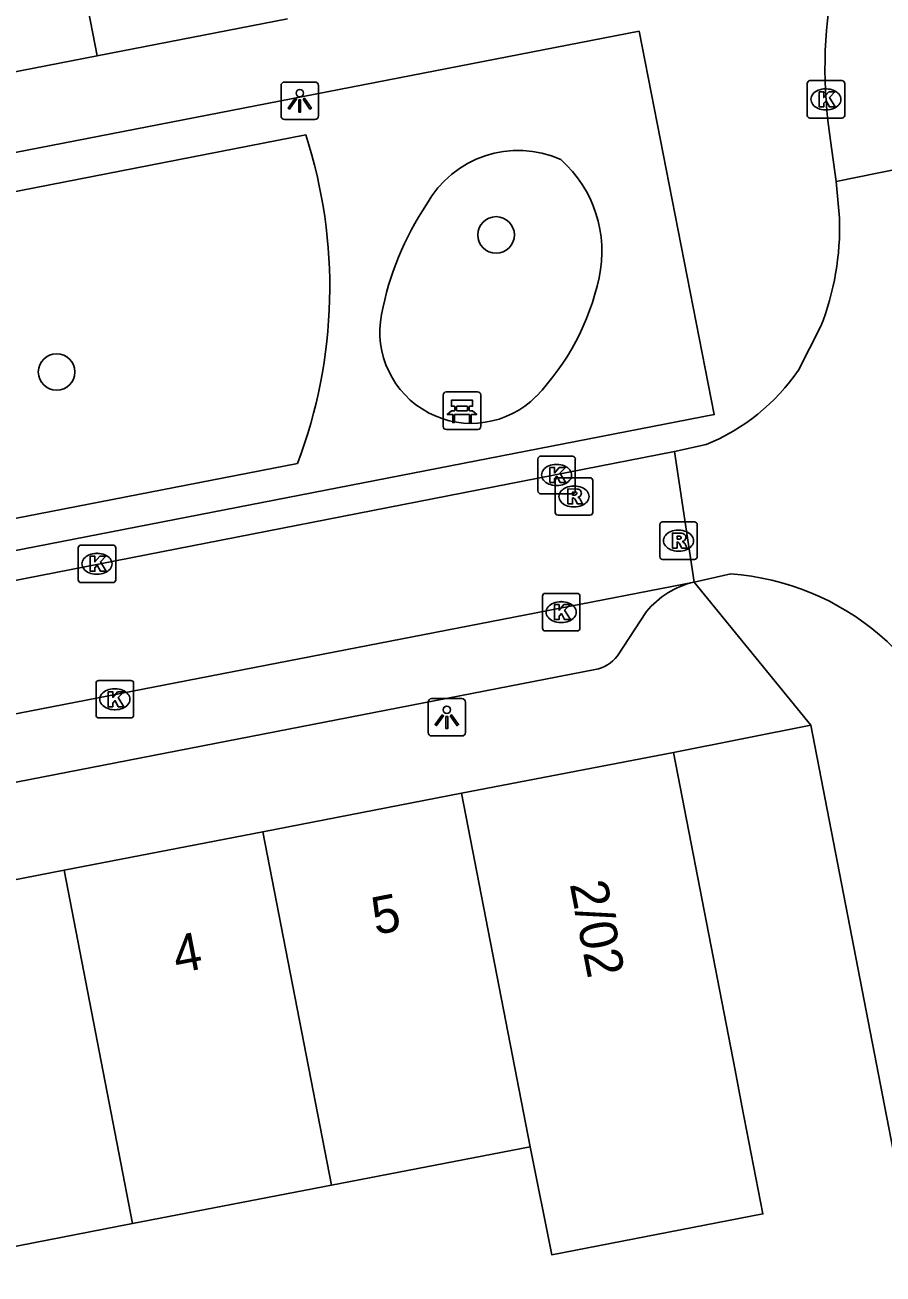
# Model space of a CAD drawing. Extents: x 162172 to 163187, y 382874 to 383684.
# Drawn here: x 163047.65 to 163070.55, y 383419.83 to 383453.17 of the extents above; entities that cross this region are included whole.
import ezdxf

# ---------------------------------------------------------------- set-up
doc = ezdxf.new("R2010")
doc.units = 0
for name, color, linetype in [('IMGEO_Bank', 7, 'Continuous'), ('IMGEO_Boom', 7, 'Continuous'), ('IMGEO_Kolk', 7, 'Continuous'), ('IMGEO_Lichtpunt', 7, 'Continuous'), ('IMGEO_Pand', 7, 'Continuous'), ('IMGEO_Pand_nummerreeks', 7, 'Continuous'), ('IMGEO_Rijbaan_lokaal_open', 7, 'Continuous'), ('IMGEO_Rioolput', 7, 'Continuous'), ('IMGEO_Voetpad_open', 7, 'Continuous')]:
    doc.layers.add(name, color=color, linetype=linetype)

msp = doc.modelspace()

# ---------------------------------------------------------------- linework, layer by layer
at = {"layer": 'IMGEO_Bank'}
for p, q in [((163058.888, 383443.373), (163059.729, 383443.373)), ((163059.729, 383443.373), (163058.888, 383443.373)), ((163058.813, 383442.448), (163058.813, 383443.289)), ((163058.813, 383443.289), (163058.813, 383442.448)), ((163059.813, 383443.298), (163059.813, 383442.457)), ((163059.813, 383442.457), (163059.813, 383443.298)), ((163059.51, 383442.771), (163059.117, 383442.771)), ((163059.122, 383442.879), (163059.122, 383442.985)), ((163059.166, 383442.985), (163059.166, 383442.879)), ((163059.454, 383442.991), (163059.172, 383442.991)), ((163059.172, 383442.873), (163059.454, 383442.873)), ((163059.46, 383442.879), (163059.46, 383442.985)), ((163059.504, 383442.985), (163059.504, 383442.879)), ((163059.738, 383442.373), (163058.897, 383442.373)), ((163058.897, 383442.373), (163059.738, 383442.373))]:
    msp.add_line(p, q, dxfattribs=at)
for points in [[(163059.116, 383442.991), (163059.03, 383442.991), (163059.03, 383443.152), (163059.593, 383443.152), (163059.593, 383442.991), (163059.51, 383442.991)], [(163059.06, 383442.771), (163058.918, 383442.771), (163059.03, 383442.873), (163059.116, 383442.873)], [(163059.11, 383442.764), (163059.11, 383442.557), (163059.067, 383442.557), (163059.067, 383442.764)], [(163059.51, 383442.873), (163059.593, 383442.873), (163059.705, 383442.771), (163059.566, 383442.771)], [(163059.56, 383442.764), (163059.56, 383442.557), (163059.516, 383442.557), (163059.516, 383442.764)]]:
    msp.add_lwpolyline(points, dxfattribs=at)
for centre, radius, start, end in [((163058.891, 383443.295), 0.0779, 92.4484, 184.2845), ((163058.891, 383443.295), 0.0779, 92.4484, 184.2845), ((163059.735, 383443.295), 0.0779, 2.4484, 94.2845), ((163059.735, 383443.295), 0.0779, 2.4484, 94.2845), ((163059.06, 383442.764), 0.00671, 2.8957, 87.1043), ((163059.117, 383442.764), 0.00671, 92.8957, 177.1043), ((163059.115, 383442.984), 0.00671, 2.8957, 87.1043), ((163059.115, 383442.88), 0.00671, 272.8957, 357.1043), ((163059.172, 383442.984), 0.00671, 92.8957, 177.1043), ((163059.172, 383442.88), 0.00671, 182.8957, 267.1043), ((163059.454, 383442.984), 0.00671, 2.8957, 87.1043), ((163059.454, 383442.88), 0.00671, 272.8957, 357.1043), ((163059.511, 383442.984), 0.00671, 92.8957, 177.1043), ((163059.511, 383442.88), 0.00671, 182.8957, 267.1043), ((163059.509, 383442.764), 0.00671, 2.8957, 87.1043), ((163059.566, 383442.764), 0.00671, 92.8957, 177.1043), ((163058.891, 383442.451), 0.0779, 182.4484, 274.2845), ((163058.891, 383442.451), 0.0779, 182.4484, 274.2845), ((163059.735, 383442.451), 0.0779, 272.4484, 4.2845), ((163059.735, 383442.451), 0.0779, 272.4484, 4.2845)]:
    msp.add_arc(centre, radius, start, end, dxfattribs=at)
at = {"layer": 'IMGEO_Boom'}
for centre in [(163060.221, 383447.563), (163048.495, 383443.906)]:
    msp.add_circle(centre, 0.489, dxfattribs=at)
at = {"layer": 'IMGEO_Kolk'}
for p, q in [((163068.523, 383450.755), (163068.523, 383451.607)), ((163068.598, 383451.681), (163069.45, 383451.681)), ((163069.011, 383451.461), (163069.036, 383451.461)), ((163069.524, 383451.607), (163069.524, 383450.755)), ((163069.034, 383450.901), (163069.009, 383450.901)), ((163069.45, 383450.681), (163068.598, 383450.681)), ((163061.335, 383440.732), (163061.335, 383441.584)), ((163061.41, 383441.658), (163062.262, 383441.658)), ((163061.823, 383441.438), (163061.848, 383441.438)), ((163062.336, 383441.584), (163062.336, 383440.732)), ((163061.846, 383440.878), (163061.821, 383440.878)), ((163062.262, 383440.658), (163061.41, 383440.658)), ((163049.071, 383438.361), (163049.071, 383439.213)), ((163049.146, 383439.287), (163049.998, 383439.287)), ((163049.559, 383439.067), (163049.584, 383439.067)), ((163050.072, 383439.213), (163050.072, 383438.361)), ((163049.582, 383438.507), (163049.557, 383438.507)), ((163049.998, 383438.287), (163049.146, 383438.287)), ((163061.458, 383437.071), (163061.458, 383437.923)), ((163061.533, 383437.997), (163062.385, 383437.997)), ((163061.946, 383437.777), (163061.971, 383437.777)), ((163062.459, 383437.923), (163062.459, 383437.071)), ((163061.969, 383437.217), (163061.944, 383437.217)), ((163062.385, 383436.997), (163061.533, 383436.997)), ((163049.547, 383434.747), (163049.547, 383435.599)), ((163049.622, 383435.673), (163050.474, 383435.673)), ((163050.035, 383435.453), (163050.06, 383435.453)), ((163050.548, 383435.599), (163050.548, 383434.747)), ((163050.058, 383434.893), (163050.033, 383434.893)), ((163050.474, 383434.673), (163049.622, 383434.673))]:
    msp.add_line(p, q, dxfattribs=at)
for points in [[(163068.523, 383450.755), (163068.523, 383451.607)], [(163068.598, 383451.681), (163069.45, 383451.681)], [(163068.844, 383451.381), (163068.967, 383451.381), (163068.967, 383451.23), (163069.097, 383451.381), (163069.261, 383451.381), (163069.115, 383451.23), (163069.268, 383450.981), (163069.116, 383450.981), (163069.031, 383451.145), (163068.967, 383451.078), (163068.967, 383450.981), (163068.844, 383450.981), (163068.844, 383451.381)], [(163069.524, 383451.607), (163069.524, 383450.755)], [(163069.45, 383450.681), (163068.598, 383450.681)], [(163061.335, 383440.732), (163061.335, 383441.584)], [(163061.41, 383441.658), (163062.262, 383441.658)], [(163061.656, 383441.358), (163061.779, 383441.358), (163061.779, 383441.207), (163061.909, 383441.358), (163062.073, 383441.358), (163061.927, 383441.207), (163062.08, 383440.958), (163061.928, 383440.958), (163061.843, 383441.122), (163061.779, 383441.055), (163061.779, 383440.958), (163061.656, 383440.958), (163061.656, 383441.358)], [(163062.336, 383441.584), (163062.336, 383440.732)], [(163062.262, 383440.658), (163061.41, 383440.658)], [(163049.071, 383438.361), (163049.071, 383439.213)], [(163049.146, 383439.287), (163049.998, 383439.287)], [(163050.072, 383439.213), (163050.072, 383438.361)], [(163049.392, 383438.987), (163049.515, 383438.987), (163049.515, 383438.836), (163049.645, 383438.987), (163049.809, 383438.987), (163049.663, 383438.836), (163049.816, 383438.587), (163049.664, 383438.587), (163049.579, 383438.751), (163049.515, 383438.684), (163049.515, 383438.587), (163049.392, 383438.587), (163049.392, 383438.987)], [(163049.998, 383438.287), (163049.146, 383438.287)], [(163061.458, 383437.071), (163061.458, 383437.923)], [(163061.533, 383437.997), (163062.385, 383437.997)], [(163061.779, 383437.697), (163061.902, 383437.697), (163061.902, 383437.546), (163062.032, 383437.697), (163062.196, 383437.697), (163062.05, 383437.546), (163062.203, 383437.297), (163062.051, 383437.297), (163061.966, 383437.461), (163061.902, 383437.394), (163061.902, 383437.297), (163061.779, 383437.297), (163061.779, 383437.697)], [(163062.459, 383437.923), (163062.459, 383437.071)], [(163062.385, 383436.997), (163061.533, 383436.997)], [(163049.547, 383434.747), (163049.547, 383435.599)], [(163049.622, 383435.673), (163050.474, 383435.673)], [(163049.868, 383435.373), (163049.991, 383435.373), (163049.991, 383435.222), (163050.121, 383435.373), (163050.285, 383435.373), (163050.139, 383435.222), (163050.292, 383434.973), (163050.14, 383434.973), (163050.055, 383435.137), (163049.991, 383435.07), (163049.991, 383434.973), (163049.868, 383434.973), (163049.868, 383435.373)], [(163050.548, 383435.599), (163050.548, 383434.747)], [(163050.474, 383434.673), (163049.622, 383434.673)]]:
    msp.add_lwpolyline(points, dxfattribs=at)
for centre, start, end in [((163068.6, 383451.605), 91.552, 178.448), ((163068.6, 383451.605), 91.552, 178.448), ((163069.448, 383451.605), 1.552, 88.448), ((163069.448, 383451.605), 1.552, 88.448), ((163068.6, 383450.757), 181.552, 268.448), ((163068.6, 383450.757), 181.552, 268.448), ((163069.448, 383450.757), 271.552, 358.448), ((163069.448, 383450.757), 271.552, 358.448), ((163061.412, 383441.582), 91.552, 178.448), ((163061.412, 383441.582), 91.552, 178.448), ((163062.26, 383441.582), 1.552, 88.448), ((163062.26, 383441.582), 1.552, 88.448), ((163061.412, 383440.734), 181.552, 268.448), ((163061.412, 383440.734), 181.552, 268.448), ((163062.26, 383440.734), 271.552, 358.448), ((163062.26, 383440.734), 271.552, 358.448), ((163049.148, 383439.211), 91.552, 178.448), ((163049.148, 383439.211), 91.552, 178.448), ((163049.996, 383439.211), 1.552, 88.448), ((163049.996, 383439.211), 1.552, 88.448), ((163049.148, 383438.363), 181.552, 268.448), ((163049.148, 383438.363), 181.552, 268.448), ((163049.996, 383438.363), 271.552, 358.448), ((163049.996, 383438.363), 271.552, 358.448), ((163061.535, 383437.921), 91.552, 178.448), ((163061.535, 383437.921), 91.552, 178.448), ((163062.383, 383437.921), 1.552, 88.448), ((163062.383, 383437.921), 1.552, 88.448), ((163061.535, 383437.073), 181.552, 268.448), ((163061.535, 383437.073), 181.552, 268.448), ((163062.383, 383437.073), 271.552, 358.448), ((163062.383, 383437.073), 271.552, 358.448), ((163049.624, 383435.597), 91.552, 178.448), ((163049.624, 383435.597), 91.552, 178.448), ((163050.472, 383435.597), 1.552, 88.448), ((163050.472, 383435.597), 1.552, 88.448), ((163049.624, 383434.749), 181.552, 268.448), ((163049.624, 383434.749), 181.552, 268.448), ((163050.472, 383434.749), 271.552, 358.448), ((163050.472, 383434.749), 271.552, 358.448)]:
    msp.add_arc(centre, 0.0765, start, end, dxfattribs=at)
for centre, major_axis, ratio, start_param, end_param in [((163069.01, 383451.181), (-0.387, 0.002), 0.722429, 4.712389, 7.853982), ((163069.035, 383451.181), (-0.39, 0.002), 0.717154, 1.570796, 4.712389), ((163061.822, 383441.158), (-0.387, 0.002), 0.722429, 4.712389, 7.853982), ((163061.847, 383441.158), (-0.39, 0.002), 0.717154, 1.570796, 4.712389), ((163049.558, 383438.787), (-0.387, 0.002), 0.722429, 4.712389, 7.853982), ((163049.583, 383438.787), (-0.39, 0.002), 0.717154, 1.570796, 4.712389), ((163061.945, 383437.497), (-0.387, 0.002), 0.722429, 4.712389, 7.853982), ((163061.97, 383437.497), (-0.39, 0.002), 0.717154, 1.570796, 4.712389), ((163050.034, 383435.173), (-0.387, 0.002), 0.722429, 4.712389, 7.853982), ((163050.059, 383435.173), (-0.39, 0.002), 0.717154, 1.570796, 4.712389)]:
    msp.add_ellipse(centre, major_axis=major_axis, ratio=ratio, start_param=start_param, end_param=end_param, dxfattribs=at)
at = {"layer": 'IMGEO_Lichtpunt'}
for p, q in [((163054.484, 383451.549), (163054.484, 383450.742)), ((163054.484, 383451.549), (163054.484, 383450.742)), ((163055.386, 383451.644), (163054.578, 383451.644)), ((163055.386, 383451.644), (163054.578, 383451.644)), ((163055.48, 383450.742), (163055.48, 383451.549)), ((163055.48, 383450.742), (163055.48, 383451.549)), ((163054.578, 383450.648), (163055.386, 383450.648)), ((163054.578, 383450.648), (163055.386, 383450.648)), ((163058.408, 383435.094), (163058.408, 383434.287)), ((163058.408, 383435.094), (163058.408, 383434.287)), ((163059.31, 383435.189), (163058.502, 383435.189)), ((163059.31, 383435.189), (163058.502, 383435.189)), ((163059.404, 383434.287), (163059.404, 383435.094)), ((163059.404, 383434.287), (163059.404, 383435.094)), ((163058.502, 383434.193), (163059.31, 383434.193)), ((163058.502, 383434.193), (163059.31, 383434.193))]:
    msp.add_line(p, q, dxfattribs=at)
for points in [[(163054.858, 383451.213), (163054.897, 383451.185), (163054.709, 383450.923), (163054.671, 383450.95), (163054.858, 383451.213)], [(163054.96, 383451.165), (163055.007, 383451.165), (163055.007, 383450.843), (163054.96, 383450.843), (163054.96, 383451.165)], [(163055.07, 383451.185), (163055.108, 383451.212), (163055.295, 383450.95), (163055.256, 383450.922), (163055.07, 383451.185)], [(163058.782, 383434.758), (163058.821, 383434.73), (163058.633, 383434.468), (163058.595, 383434.495), (163058.782, 383434.758)], [(163058.884, 383434.71), (163058.931, 383434.71), (163058.931, 383434.388), (163058.884, 383434.388), (163058.884, 383434.71)], [(163058.994, 383434.73), (163059.032, 383434.757), (163059.219, 383434.495), (163059.18, 383434.467), (163058.994, 383434.73)]]:
    msp.add_lwpolyline(points, dxfattribs=at)
for centre in [(163054.983, 383451.347), (163058.907, 383434.892)]:
    msp.add_circle(centre, 0.0994, dxfattribs=at)
for centre, start, end in [((163054.578, 383451.549), 90, 180), ((163054.578, 383451.549), 90, 180), ((163055.386, 383451.549), 0, 90), ((163055.386, 383451.549), 0, 90), ((163054.578, 383450.742), 180, 270), ((163054.578, 383450.742), 180, 270), ((163055.386, 383450.742), 270, 0), ((163055.386, 383450.742), 270, 360), ((163058.502, 383435.094), 90, 180), ((163058.502, 383435.094), 90, 180), ((163059.31, 383435.094), 0, 90), ((163059.31, 383435.094), 0, 90), ((163058.502, 383434.287), 180, 270), ((163058.502, 383434.287), 180, 270), ((163059.31, 383434.287), 270, 0), ((163059.31, 383434.287), 270, 360)]:
    msp.add_arc(centre, 0.0946, start, end, dxfattribs=at)
at = {"layer": 'IMGEO_Pand'}
for points in [[(163049.576, 383452.342), (163047.716, 383461.922)], [(163054.653, 383453.327), (163049.576, 383452.342)], [(163049.576, 383452.342), (163044.498, 383451.356)], [(163059.3, 383432.665), (163064.957, 383433.752)], [(163061.128, 383423.232), (163061.708, 383420.349), (163067.342, 383421.44), (163066.783, 383424.327), (163066.6, 383425.273), (163064.957, 383433.752)], [(163053.998, 383431.638), (163059.3, 383432.665)], [(163059.3, 383432.665), (163061.128, 383423.232)], [(163048.696, 383430.61), (163053.998, 383431.638)], [(163053.998, 383431.638), (163055.826, 383422.206)], [(163043.395, 383429.583), (163048.696, 383430.61)], [(163050.524, 383421.179), (163048.696, 383430.61)], [(163055.826, 383422.206), (163061.128, 383423.232)], [(163055.826, 383422.206), (163050.524, 383421.179)], [(163045.223, 383420.151), (163050.524, 383421.179)]]:
    msp.add_lwpolyline(points, dxfattribs=at)
at = {"layer": 'IMGEO_Rijbaan_lokaal_open'}
for points in [[(163069.3, 383448.988), (163069.146, 383450.083)], [(163069.3, 383448.988), (163073.943, 383449.93)], [(163069.384, 383448.014), (163069.3, 383448.988)], [(163068.295, 383443.959), (163068.88, 383445.111)], [(163028.318, 383434.615), (163064.986, 383441.78)], [(163064.986, 383441.78), (163065.826, 383441.969)], [(163064.986, 383441.78), (163065.503, 383438.299)], [(163066.482, 383438.516), (163065.503, 383438.299)], [(163065.503, 383438.299), (163029.157, 383431.247)]]:
    msp.add_lwpolyline(points, dxfattribs=at)
for centre, radius, start, end in [((163081.446, 383452.008), 12.449, 169.1945, 188.8954), ((163062.233, 383447.76), 7.155, 338.2688, 2.0329), ((163063.758, 383447.062), 5.497, 292.1039, 325.6333), ((163066.009, 383431.694), 6.838, 12.9111, 86.0297)]:
    msp.add_arc(centre, radius, start, end, dxfattribs=at)
at = {"layer": 'IMGEO_Rioolput'}
for p, q in [((163061.875, 383441.084), (163062.727, 383441.084)), ((163061.8, 383440.158), (163061.8, 383441.01)), ((163062.288, 383440.864), (163062.313, 383440.864)), ((163062.801, 383441.01), (163062.801, 383440.158)), ((163062.727, 383440.084), (163061.875, 383440.084)), ((163062.311, 383440.304), (163062.286, 383440.304)), ((163064.589, 383438.979), (163064.589, 383439.831)), ((163064.664, 383439.905), (163065.516, 383439.905)), ((163065.59, 383439.831), (163065.59, 383438.979)), ((163065.077, 383439.685), (163065.102, 383439.685)), ((163065.1, 383439.125), (163065.075, 383439.125)), ((163065.516, 383438.905), (163064.664, 383438.905))]:
    msp.add_line(p, q, dxfattribs=at)
for points in [[(163061.875, 383441.084), (163062.727, 383441.084)], [(163061.8, 383440.158), (163061.8, 383441.01)], [(163062.389, 383440.782), (163062.137, 383440.784), (163062.137, 383440.384)], [(163062.315, 383440.703), (163062.261, 383440.703), (163062.261, 383440.622)], [(163062.801, 383441.01), (163062.801, 383440.158)], [(163062.137, 383440.384), (163062.261, 383440.384), (163062.261, 383440.546), (163062.272, 383440.546)], [(163062.261, 383440.622), (163062.313, 383440.622)], [(163062.319, 383440.517), (163062.39, 383440.384), (163062.53, 383440.384), (163062.465, 383440.51)], [(163062.727, 383440.084), (163061.875, 383440.084)], [(163064.589, 383438.979), (163064.589, 383439.831)], [(163064.664, 383439.905), (163065.516, 383439.905)], [(163065.59, 383439.831), (163065.59, 383438.979)], [(163065.178, 383439.603), (163064.926, 383439.605), (163064.926, 383439.205)], [(163064.926, 383439.205), (163065.05, 383439.205), (163065.05, 383439.367), (163065.061, 383439.367)], [(163065.104, 383439.524), (163065.05, 383439.524), (163065.05, 383439.443)], [(163065.05, 383439.443), (163065.102, 383439.443)], [(163065.108, 383439.338), (163065.179, 383439.205), (163065.319, 383439.205), (163065.254, 383439.331)], [(163065.516, 383438.905), (163064.664, 383438.905)]]:
    msp.add_lwpolyline(points, dxfattribs=at)
for centre, radius, start, end in [((163061.877, 383441.008), 0.0765, 91.552, 178.448), ((163061.877, 383441.008), 0.0765, 91.552, 178.448), ((163062.725, 383441.008), 0.0765, 1.552, 88.448), ((163062.725, 383441.008), 0.0765, 1.552, 88.448), ((163062.321, 383440.607), 0.0964, 77.0061, 93.1865), ((163062.335, 383440.664), 0.0378, 276.6634, 79.6772), ((163062.388, 383440.672), 0.109, 350.3612, 89.416), ((163062.271, 383440.493), 0.0533, 26.0293, 88.6989), ((163062.297, 383440.811), 0.19, 274.7715, 282.9687), ((163062.386, 383440.672), 0.112, 277.5842, 350.9817), ((163062.37, 383440.457), 0.108, 29.5134, 73.7905), ((163061.877, 383440.16), 0.0765, 181.552, 268.448), ((163061.877, 383440.16), 0.0765, 181.552, 268.448), ((163062.725, 383440.16), 0.0765, 271.552, 358.448), ((163062.725, 383440.16), 0.0765, 271.552, 358.448), ((163064.666, 383439.829), 0.0765, 91.552, 178.448), ((163064.666, 383439.829), 0.0765, 91.552, 178.448), ((163065.514, 383439.829), 0.0765, 1.552, 88.448), ((163065.514, 383439.829), 0.0765, 1.552, 88.448), ((163065.06, 383439.314), 0.0533, 26.0293, 88.6989), ((163065.086, 383439.632), 0.19, 274.7715, 282.9687), ((163065.11, 383439.428), 0.0964, 77.0061, 93.1865), ((163065.124, 383439.485), 0.0378, 276.6634, 79.6772), ((163065.177, 383439.493), 0.109, 350.3612, 89.416), ((163065.175, 383439.493), 0.112, 277.5842, 350.9817), ((163065.159, 383439.278), 0.108, 29.5134, 73.7905), ((163064.666, 383438.981), 0.0765, 181.552, 268.448), ((163064.666, 383438.981), 0.0765, 181.552, 268.448), ((163065.514, 383438.981), 0.0765, 271.552, 358.448), ((163065.514, 383438.981), 0.0765, 271.552, 358.448)]:
    msp.add_arc(centre, radius, start, end, dxfattribs=at)
for centre, major_axis, ratio, start_param, end_param in [((163062.287, 383440.584), (-0.387, 0.002), 0.722429, 4.712389, 7.853982), ((163062.312, 383440.584), (-0.39, 0.002), 0.717154, 1.570796, 4.712389), ((163065.076, 383439.405), (-0.387, 0.002), 0.722429, 4.712389, 7.853982), ((163065.101, 383439.405), (-0.39, 0.002), 0.717154, 1.570796, 4.712389)]:
    msp.add_ellipse(centre, major_axis=major_axis, ratio=ratio, start_param=start_param, end_param=end_param, dxfattribs=at)
at = {"layer": 'IMGEO_Voetpad_open'}
for points in [[(163022.765, 383444.979), (163064.036, 383453.001), (163066.043, 383442.77), (163027.52, 383435.273)], [(163035.415, 383446.387), (163055.144, 383450.234)], [(163054.924, 383441.467), (163038.507, 383438.274)], [(163065.503, 383438.299), (163068.62, 383434.479)], [(163064.235, 383437.512), (163063.46, 383436.334)], [(163062.862, 383435.965), (163032.362, 383430.03)], [(163064.957, 383433.752), (163068.62, 383434.479)], [(163068.62, 383434.479), (163071.575, 383419.231), (163067.663, 383418.53)]]:
    msp.add_lwpolyline(points, dxfattribs=at)
for centre, radius, start, end in [((163042.494, 383446.165), 13.289, 339.2954, 17.8296), ((163060.81, 383447.025), 2.793, 65.8669, 151.0318), ((163059.751, 383447.121), 3.296, 347.7165, 48.0929), ((163064.837, 383444.017), 7.803, 146.0179, 169.4597), ((163056.476, 383447.839), 6.649, 316.4332, 347.6741), ((163059.561, 383444.975), 2.44, 168.9277, 315.2318), ((163066.021, 383436.049), 2.309, 102.9688, 140.6838), ((163062.707, 383436.885), 0.933, 279.5527, 323.8012)]:
    msp.add_arc(centre, radius, start, end, dxfattribs=at)

# ---------------------------------------------------------------- texts
at = {"layer": 'IMGEO_Pand_nummerreeks'}
for s, rotation, p in [('2/02', 281.0178, (163062.184, 383430.245)), ('5', 10.9664, (163057.006, 383428.88)), ('4', 10.969, (163051.704, 383427.852))]:
    msp.add_text(s, height=1, rotation=rotation, dxfattribs=at).set_placement(p)

doc.saveas('drawing.dxf')
